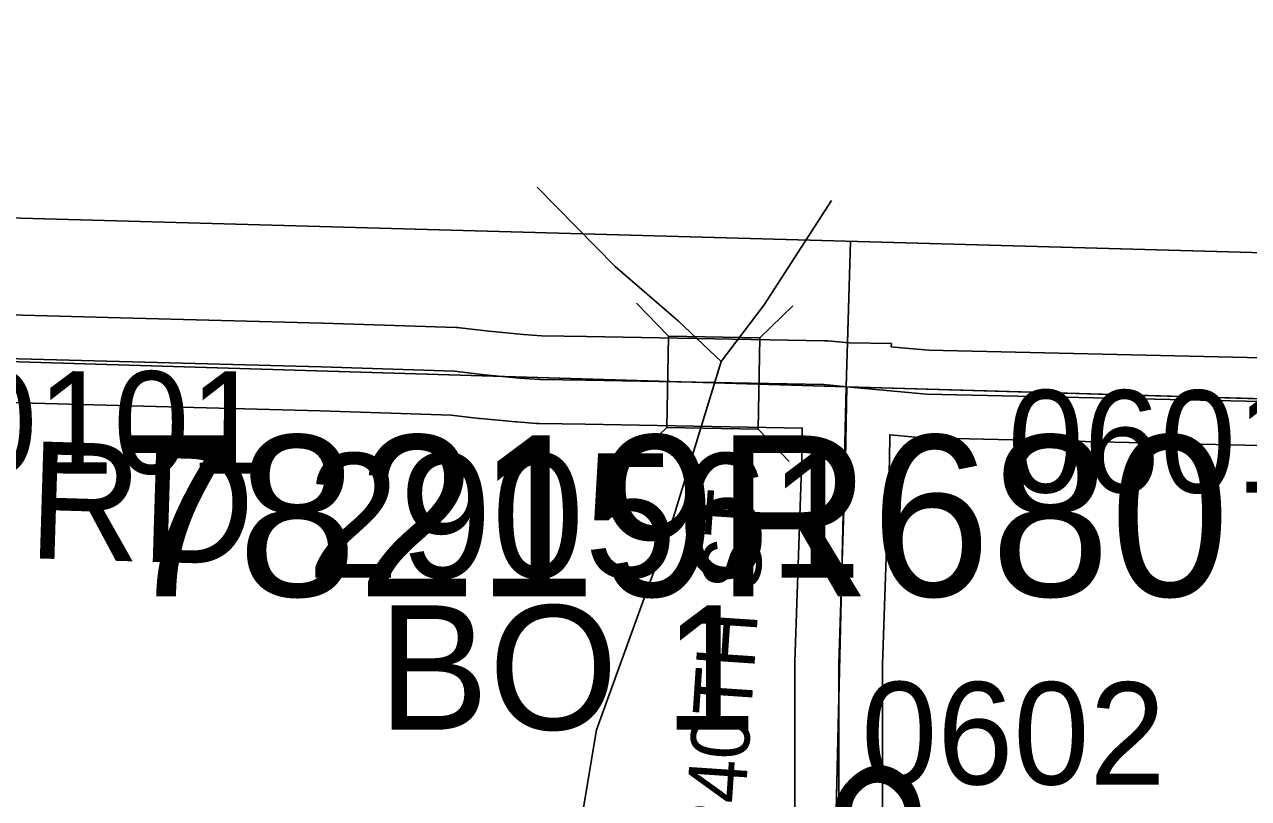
# Model space of a CAD drawing. Extents: x -132.8 to -73.3, y -60 to -26.
# Drawn here: x -116.027 to -115.19, y -32.835 to -32.306 of the extents above; entities that cross this region are included whole.
import ezdxf

# ---------------------------------------------------------------- set-up
doc = ezdxf.new("R2010")
doc.units = 0
for name, color, linetype in [('tdCoClipBndry', 7, 'Continuous'), ('tdCoCoBndry', 7, 'Continuous'), ('tdCoHydroRiver', 7, 'Continuous'), ('tdCoSecRdNmbr', 7, 'Continuous'), ('tdCoSecRdTxt', 7, 'Continuous'), ('tdCoSecRteBand', 7, 'Continuous'), ('tdCoSecRteCL', 7, 'Continuous'), ('tdCoSectLine', 7, 'Continuous'), ('tdCoSectLinePart', 7, 'Continuous'), ('tdCoStrucPriMaintName', 7, 'Continuous'), ('tdCoStrucSec', 7, 'Continuous'), ('tdCoStrucSecCoName', 7, 'Continuous'), ('tdCoStrucSecFHWANum', 7, 'Continuous'), ('tdCoSurfGravel', 7, 'Continuous'), ('tdCoTwpBndryShd', 7, 'Continuous'), ('tdStHwyIntRefPost1', 7, 'Continuous')]:
    doc.layers.add(name, color=color, linetype=linetype)

msp = doc.modelspace()

# ---------------------------------------------------------------- linework, layer by layer
at = {"layer": 'tdCoClipBndry'}
msp.add_lwpolyline([(-120.45054, -32.30554), (-117.45595, -32.3982), (-111.51989, -32.56401), (-109.52629, -32.62404), (-105.59923, -32.71389)], dxfattribs=at)
at = {"layer": 'tdCoCoBndry'}
for p, q in [((-115.46464, -32.55331), (-116.46129, -32.52333)), ((-116.46129, -32.52333), (-115.46464, -32.55331)), ((-114.50699, -32.58122), (-115.46464, -32.55331)), ((-115.46464, -32.55331), (-114.50699, -32.58122))]:
    msp.add_line(p, q, dxfattribs=at)
for points in [[(-105.59923, -32.71389), (-109.52629, -32.62404), (-111.51989, -32.56401), (-117.45595, -32.3982), (-120.45054, -32.30554)], [(-118.4546, -32.46613), (-117.45889, -32.49812), (-116.46167, -32.52333), (-115.46502, -32.55331), (-114.50736, -32.58122), (-113.51037, -32.60943), (-112.5172, -32.63567), (-111.52268, -32.66393), (-110.5246, -32.69268), (-109.52894, -32.72397), (-108.59017, -32.74782), (-107.59133, -32.76596), (-106.59952, -32.79174), (-105.60152, -32.81383)], [(-118.45422, -32.46613), (-117.45851, -32.49812), (-116.46129, -32.52333), (-115.46464, -32.55331), (-114.50699, -32.58122), (-113.50999, -32.60943), (-112.51682, -32.63567), (-111.5223, -32.66393), (-110.52422, -32.69268), (-109.52856, -32.72397), (-108.58979, -32.74782), (-107.59095, -32.76596), (-106.59914, -32.79174), (-105.60114, -32.81383)], [(-118.45422, -32.46613), (-117.45851, -32.49812), (-116.46129, -32.52333), (-115.46464, -32.55331), (-114.50699, -32.58122), (-113.50999, -32.60943), (-112.51682, -32.63567), (-111.5223, -32.66393), (-110.52422, -32.69268), (-109.52856, -32.72397), (-108.58979, -32.74782), (-107.59095, -32.76596), (-106.59914, -32.79174), (-105.60114, -32.81383)]]:
    msp.add_lwpolyline(points, dxfattribs=at)
at = {"layer": 'tdCoHydroRiver'}
for points in [[(-115.5505, -32.53602), (-115.57978, -32.50844), (-115.62302, -32.47103), (-115.67654, -32.41687)], [(-115.47519, -32.42588), (-115.5211, -32.49731), (-115.5505, -32.53602)], [(-115.94513, -34.16855), (-115.91945, -34.15185), (-115.86726, -34.14688), (-115.85755, -34.13766), (-115.85254, -34.12675), (-115.84886, -34.10634), (-115.84309, -34.06548), (-115.84119, -34.05291), (-115.82608, -33.9555), (-115.81917, -33.93202), (-115.81529, -33.90373), (-115.80179, -33.86937), (-115.7765, -33.74383), (-115.74457, -33.66736), (-115.69275, -33.55355), (-115.69089, -33.54255), (-115.66045, -33.46289), (-115.65492, -33.43149), (-115.65186, -32.99212), (-115.65449, -32.89954), (-115.63585, -32.78796), (-115.58321, -32.64251), (-115.5505, -32.53602)]]:
    msp.add_lwpolyline(points, dxfattribs=at)
at = {"layer": 'tdCoSecRteBand'}
for points in [[(-116.23793, -32.49868), (-115.96149, -32.50608), (-115.82339, -32.50978), (-115.8233, -32.50978), (-115.82322, -32.50978), (-115.73197, -32.51274), (-115.73066, -32.51278), (-115.72936, -32.51294), (-115.70931, -32.51536), (-115.68585, -32.51751), (-115.67342, -32.51841), (-115.64271, -32.51889), (-115.64267, -32.51889), (-115.64264, -32.51889), (-115.47988, -32.52185), (-115.47876, -32.52187), (-115.47765, -32.52198), (-115.463, -32.52334), (-115.43413, -32.52383), (-115.43417, -32.52601), (-115.42717, -32.52666), (-115.40849, -32.52829), (-115.19072, -32.5332), (-115.19064, -32.5332), (-115.19056, -32.5332), (-115.03494, -32.53756)], [(-115.50017, -32.87854), (-115.50017, -32.84854), (-115.50017, -32.7425), (-115.50017, -32.74199), (-115.50015, -32.74149), (-115.49548, -32.60191), (-115.49513, -32.58159), (-115.64369, -32.57889), (-115.67522, -32.57839), (-115.67607, -32.57838), (-115.67692, -32.57832), (-115.69049, -32.57733), (-115.69077, -32.57731), (-115.69105, -32.57728), (-115.71522, -32.57506), (-115.71564, -32.57503), (-115.71607, -32.57498), (-115.73523, -32.57267), (-115.82508, -32.56975), (-115.96309, -32.56606), (-116.23954, -32.55866)], [(-115.03595, -32.59756), (-115.19216, -32.59318), (-115.41081, -32.58825), (-115.41179, -32.58823), (-115.41275, -32.58815), (-115.43248, -32.58642), (-115.43256, -32.58641), (-115.43264, -32.58641), (-115.4352, -32.58617), (-115.43549, -32.60318), (-115.43549, -32.60343), (-115.4355, -32.60367), (-115.44017, -32.743), (-115.44017, -32.84854), (-115.44017, -32.87854), (-115.50017, -32.87854)]]:
    msp.add_lwpolyline(points, dxfattribs=at)
at = {"layer": 'tdCoSecRteCL'}
for points in [[(-116.52027, -32.55586), (-116.51099, -32.54297), (-116.50335, -32.53459), (-116.49891, -32.53163), (-116.49453, -32.52936), (-116.48999, -32.52742), (-116.48533, -32.52584), (-116.48055, -32.52461), (-116.4757, -32.52374), (-116.47079, -32.52324), (-116.45179, -32.52343), (-116.4195, -32.52374), (-116.23874, -32.52867), (-115.96229, -32.53607), (-115.82419, -32.53977), (-115.73295, -32.54272), (-115.71248, -32.54519), (-115.68831, -32.54741), (-115.67475, -32.5484), (-115.64318, -32.54889), (-115.48042, -32.55185), (-115.46464, -32.55331)], [(-115.47017, -32.84854), (-115.47017, -32.7425), (-115.46548, -32.60267), (-115.46464, -32.55331)], [(-115.46464, -32.55331), (-115.42987, -32.55653), (-115.41014, -32.55826), (-115.1914, -32.56319), (-115.00513, -32.56841)]]:
    msp.add_lwpolyline(points, dxfattribs=at)
at = {"layer": 'tdCoSectLine'}
for points in [[(-115.46502, -32.55331), (-115.46217, -32.45389)], [(-116.46167, -32.52333), (-115.46502, -32.55331)], [(-115.48887, -33.55788), (-115.46502, -32.55331)], [(-115.46502, -32.55331), (-114.50736, -32.58122)]]:
    msp.add_lwpolyline(points, dxfattribs=at)
at = {"layer": 'tdCoSectLinePart'}
msp.add_lwpolyline([(-115.46416, -32.52332), (-115.46217, -32.45389)], dxfattribs=at)
at = {"layer": 'tdCoStrucSec'}
for points in [[(-115.60844, -32.49612), (-115.58672, -32.51864), (-115.52418, -32.51978)], [(-115.50166, -32.49806), (-115.52418, -32.51978), (-115.52531, -32.58232)], [(-115.61038, -32.6029), (-115.58786, -32.58119), (-115.58672, -32.51864)], [(-115.50407, -32.60436), (-115.52531, -32.58232), (-115.58786, -32.58119)]]:
    msp.add_lwpolyline(points, dxfattribs=at)
at = {"layer": 'tdCoSurfGravel'}
for points in [[(-116.45179, -32.52343), (-116.4195, -32.52374), (-116.23874, -32.52867), (-115.96229, -32.53607), (-115.82419, -32.53977), (-115.73295, -32.54272), (-115.71248, -32.54519), (-115.68831, -32.54741), (-115.67475, -32.5484), (-115.64318, -32.54889), (-115.48042, -32.55185), (-115.46464, -32.55331)], [(-115.47017, -32.84854), (-115.47017, -32.7425), (-115.46548, -32.60267), (-115.46464, -32.55331)], [(-115.46464, -32.55331), (-115.42987, -32.55653), (-115.41014, -32.55826), (-115.1914, -32.56319), (-115.00513, -32.56841), (-114.96255, -32.5696), (-114.74849, -32.57503), (-114.59806, -32.57873), (-114.5369, -32.58046), (-114.50699, -32.58122)]]:
    msp.add_lwpolyline(points, dxfattribs=at)
at = {"layer": 'tdCoTwpBndryShd'}
for points in [[(-118.4546, -32.46613), (-117.45889, -32.49812), (-116.46167, -32.52333), (-115.46502, -32.55331), (-114.50736, -32.58122), (-113.51037, -32.60943), (-112.5172, -32.63567), (-111.52268, -32.66393), (-110.5246, -32.69268), (-109.52894, -32.72397), (-108.59017, -32.74782), (-107.59133, -32.76596), (-106.59952, -32.79174), (-105.60152, -32.81383)], [(-115.69687, -41.53764), (-115.66666, -40.52774), (-115.63198, -39.54024), (-115.61581, -39.0418), (-115.60891, -38.54552), (-115.59076, -37.54619), (-115.56956, -36.5508), (-115.53882, -35.55349), (-115.51586, -34.55505), (-115.48887, -33.55788), (-115.46502, -32.55331)]]:
    msp.add_lwpolyline(points, dxfattribs=at)

# ---------------------------------------------------------------- texts
at = {"layer": 'tdCoSecRdNmbr'}
for s, rotation, p in [('0101', 359.91275, (-116.07066, -32.61252)), ('0601', 359.91329, (-115.35456, -32.62556)), ('0602', 359.91324, (-115.4548, -32.82515))]:
    msp.add_text(s, height=0.07, rotation=rotation, dxfattribs=at).set_placement(p)
at = {"layer": 'tdCoSecRdTxt'}
for s, height, rotation, p in [('YORK RD', 0.08, 358.23969, (-116.35828, -32.66025)), ('240TH ST', 0.04, 86.14302, (-115.53622, -32.86866))]:
    msp.add_text(s, height=height, rotation=rotation, dxfattribs=at).set_placement(p)
at = {"layer": 'tdCoStrucPriMaintName'}
msp.add_text('78219R680', height=0.11, dxfattribs=at).set_placement((-115.9633, -32.69658))
msp.add_text('78219R680', height=0.11, dxfattribs=at).set_placement((-115.9633, -32.69658))
msp.add_text('78219R680', height=0.11, dxfattribs=at).set_placement((-115.9633, -32.69658))
at = {"layer": 'tdCoStrucSecCoName'}
msp.add_text('BO 1', height=0.085, dxfattribs=at).set_placement((-115.78545, -32.78782))
at = {"layer": 'tdCoStrucSecFHWANum'}
msp.add_text('290561', height=0.085, dxfattribs=at).set_placement((-115.83391, -32.68384))
at = {"layer": 'tdStHwyIntRefPost1'}
msp.add_text('‒‒22', height=0.1, rotation=45, dxfattribs=at).set_placement((-115.57534, -33.07817))

doc.saveas('drawing.dxf')
